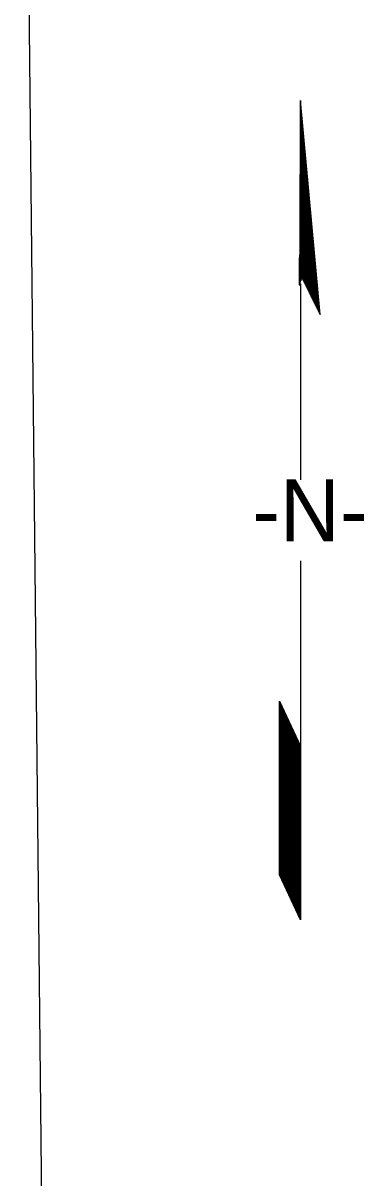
# Model space of a CAD drawing. Extents: x 2001876 to 2025694, y 804561 to 868938.
# Drawn here: x 2009655 to 2009914, y 833898 to 834777 of the extents above; entities that cross this region are included whole.
import ezdxf

# ---------------------------------------------------------------- set-up
doc = ezdxf.new("R2010")
doc.units = 0
doc.layers.add('North Arrow', color=7, linetype='Continuous')
doc.layers.add('RD_SHT_ShtClip', color=7, linetype='Continuous')

msp = doc.modelspace()

# ---------------------------------------------------------------- linework, layer by layer
at = {"layer": 'North Arrow'}
for p, q in [((2009865.57, 834717.9), (2009864.73, 834577.23)), ((2009880.46, 834555.08), (2009865.57, 834717.9)), ((2009865.57, 834578.42), (2009865.57, 834491.12)), ((2009866.78, 834582.86), (2009880.46, 834555.08)), ((2009865.57, 834491.12), (2009865.57, 834429.23)), ((2009865.57, 834367.45), (2009865.57, 834264.35)), ((2009849.59, 834204.12), (2009849.59, 834260.81)), ((2009849.59, 834260.81), (2009865.56, 834226.56)), ((2009865.57, 834264.35), (2009865.57, 834094.27)), ((2009849.59, 834128.53), (2009849.59, 834204.12)), ((2009865.57, 834094.27), (2009849.59, 834128.53))]:
    msp.add_line(p, q, dxfattribs=at)
for points in [[(2009865.61, 834579.65), (2009865.61, 834717.41)], [(2009865.99, 834580.69), (2009865.99, 834713.28)], [(2009866.37, 834581.73), (2009866.37, 834709.15)], [(2009866.74, 834582.77), (2009866.74, 834705.02)], [(2009867.12, 834582.16), (2009867.12, 834700.89)], [(2009867.5, 834581.39), (2009867.5, 834696.76)], [(2009867.88, 834580.62), (2009867.88, 834692.63)], [(2009868.26, 834579.85), (2009868.26, 834688.5)], [(2009868.63, 834579.09), (2009868.63, 834684.37)], [(2009869.01, 834578.32), (2009869.01, 834680.24)], [(2009869.39, 834577.55), (2009869.39, 834676.11)], [(2009869.77, 834576.79), (2009869.77, 834671.98)], [(2009870.15, 834576.02), (2009870.15, 834667.85)], [(2009870.52, 834575.25), (2009870.52, 834663.72)], [(2009865.23, 834578.61), (2009865.23, 834661.74)], [(2009870.9, 834574.49), (2009870.9, 834659.59)], [(2009871.28, 834573.72), (2009871.28, 834655.46)], [(2009871.66, 834572.95), (2009871.66, 834651.33)], [(2009872.03, 834572.19), (2009872.04, 834647.2)], [(2009872.41, 834571.42), (2009872.41, 834643.07)], [(2009872.79, 834570.65), (2009872.79, 834638.94)], [(2009873.17, 834569.89), (2009873.17, 834634.81)], [(2009873.55, 834569.12), (2009873.55, 834630.68)], [(2009873.92, 834568.35), (2009873.92, 834626.55)], [(2009874.3, 834567.59), (2009874.3, 834622.42)], [(2009874.68, 834566.82), (2009874.68, 834618.29)], [(2009875.06, 834566.05), (2009875.06, 834614.16)], [(2009875.44, 834565.28), (2009875.44, 834610.03)], [(2009875.81, 834564.52), (2009875.81, 834605.9)], [(2009876.19, 834563.75), (2009876.19, 834601.77)], [(2009864.85, 834577.57), (2009864.85, 834598.14)], [(2009876.57, 834562.98), (2009876.57, 834597.64)], [(2009876.95, 834562.22), (2009876.95, 834593.51)], [(2009877.33, 834561.45), (2009877.33, 834589.38)], [(2009877.7, 834560.68), (2009877.7, 834585.25)], [(2009878.08, 834559.92), (2009878.08, 834581.12)], [(2009878.46, 834559.15), (2009878.46, 834576.99)], [(2009878.84, 834558.38), (2009878.84, 834572.86)], [(2009879.22, 834557.62), (2009879.22, 834568.73)], [(2009879.59, 834556.85), (2009879.59, 834564.6)], [(2009879.97, 834556.08), (2009879.97, 834560.47)], [(2009880.35, 834555.32), (2009880.35, 834556.34)], [(2009849.9, 834127.87), (2009849.9, 834260.15)], [(2009850.28, 834127.06), (2009850.28, 834259.34)], [(2009850.66, 834126.25), (2009850.66, 834258.53)], [(2009851.03, 834125.44), (2009851.03, 834257.72)], [(2009851.41, 834124.63), (2009851.41, 834256.91)], [(2009851.79, 834123.81), (2009851.79, 834256.1)], [(2009852.17, 834123), (2009852.17, 834255.29)], [(2009852.55, 834122.19), (2009852.55, 834254.48)], [(2009852.92, 834121.38), (2009852.92, 834253.67)], [(2009853.3, 834120.57), (2009853.3, 834252.86)], [(2009853.68, 834119.76), (2009853.68, 834252.05)], [(2009854.06, 834118.95), (2009854.06, 834251.23)], [(2009854.44, 834118.14), (2009854.44, 834250.42)], [(2009854.81, 834117.33), (2009854.81, 834249.61)], [(2009855.19, 834116.52), (2009855.19, 834248.8)], [(2009855.57, 834115.71), (2009855.57, 834247.99)], [(2009855.95, 834114.9), (2009855.95, 834247.18)], [(2009856.33, 834114.09), (2009856.33, 834246.37)], [(2009856.7, 834113.28), (2009856.7, 834245.56)], [(2009857.08, 834112.47), (2009857.08, 834244.75)], [(2009857.46, 834111.66), (2009857.46, 834243.94)], [(2009857.84, 834110.85), (2009857.84, 834243.13)], [(2009858.22, 834110.04), (2009858.22, 834242.32)], [(2009858.59, 834109.23), (2009858.59, 834241.51)], [(2009858.97, 834108.41), (2009858.97, 834240.7)], [(2009859.35, 834107.6), (2009859.35, 834239.89)], [(2009859.73, 834106.79), (2009859.73, 834239.08)], [(2009860.11, 834105.98), (2009860.11, 834238.27)], [(2009860.48, 834105.17), (2009860.48, 834237.46)], [(2009860.86, 834104.36), (2009860.86, 834236.64)], [(2009861.24, 834103.55), (2009861.24, 834235.83)], [(2009861.62, 834102.74), (2009861.62, 834235.02)], [(2009861.99, 834101.93), (2009861.99, 834234.21)], [(2009862.37, 834101.12), (2009862.37, 834233.4)], [(2009862.75, 834100.31), (2009862.75, 834232.59)], [(2009863.13, 834099.5), (2009863.13, 834231.78)], [(2009863.51, 834098.69), (2009863.51, 834230.97)], [(2009863.88, 834097.88), (2009863.88, 834230.16)], [(2009864.26, 834097.07), (2009864.26, 834229.35)], [(2009864.64, 834096.26), (2009864.64, 834228.54)], [(2009865.02, 834095.45), (2009865.02, 834227.73)], [(2009865.4, 834094.64), (2009865.4, 834226.92)]]:
    msp.add_lwpolyline(points, dxfattribs=at)
at = {"layer": 'RD_SHT_ShtClip'}
msp.add_line((2009716.48, 829364.71), (2009654.64, 835233.45), dxfattribs=at)

# ---------------------------------------------------------------- texts
at = {"layer": 'North Arrow'}
msp.add_text('-N-', height=47.244, rotation=0, dxfattribs=at).set_placement((2009828.78, 834382.29))

doc.saveas('drawing.dxf')
